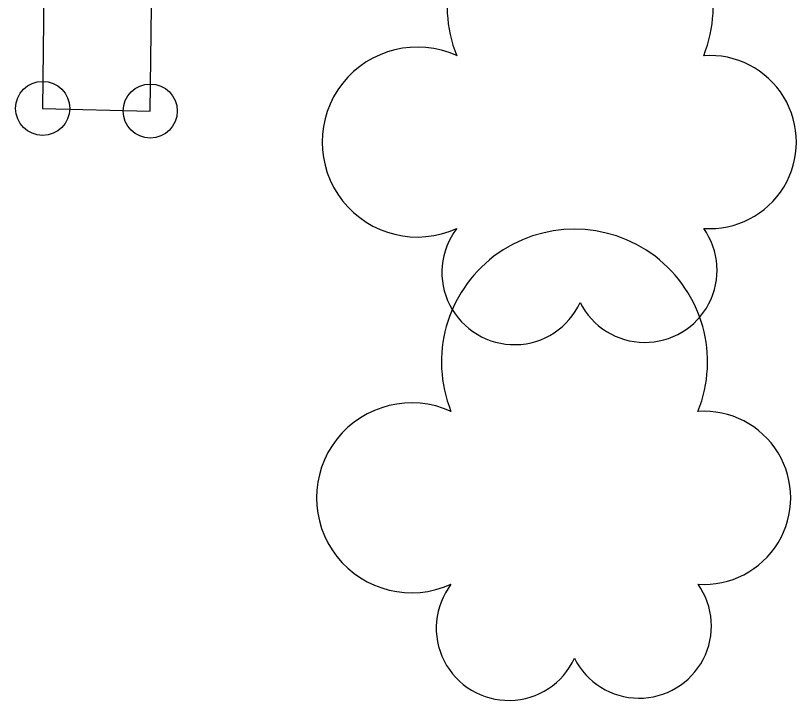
# Model space of a CAD drawing. Extents: x 20503438 to 20508873, y 7964251 to 7984667.
# Drawn here: x 20504824.55 to 20504853.43, y 7970405.73 to 7970431.08 of the extents above; entities that cross this region are included whole.
import ezdxf

# ---------------------------------------------------------------- set-up
doc = ezdxf.new("R2010")
doc.units = 0
for name, color, linetype in [('SurEdgeSidewalk', 7, 'Continuous'), ('SurNaturalCells', 7, 'Continuous'), ('SurSurveyPoints', 7, 'Continuous')]:
    doc.layers.add(name, color=color, linetype=linetype)

msp = doc.modelspace()

# ---------------------------------------------------------------- linework, layer by layer
at = {"layer": 'SurEdgeSidewalk'}
msp.add_lwpolyline([(20504826.44, 7970500), (20504826.17, 7970476.78), (20504825.95, 7970460.74), (20504824.96, 7970460.73), (20504824.89, 7970455.79), (20504825.87, 7970455.75), (20504825.55, 7970427.65), (20504829.53, 7970427.55), (20504829.88, 7970455.61), (20504829.97, 7970460.55), (20504830.2, 7970476.76)], dxfattribs=at)
at = {"layer": 'SurNaturalCells'}
for centre, radius, start, end in [((20504845.433, 7970431.427), 4.92, 338.2051, 201.7949), ((20504839.407, 7970426.403), 3.515, 65.4824, 294.5175), ((20504850.225, 7970426.403), 3.205, 265.9982, 94.0018), ((20504845.223, 7970418.257), 4.92, 338.2051, 201.7949), ((20504842.998, 7970421.583), 2.68, 142.7501, 335.3223), ((20504847.824, 7970421.657), 2.672, 206.5242, 35.4033), ((20504839.197, 7970413.233), 3.515, 65.4824, 294.5175), ((20504850.015, 7970413.233), 3.205, 265.9982, 94.0018), ((20504842.788, 7970408.413), 2.68, 142.7501, 335.3223), ((20504847.614, 7970408.487), 2.672, 206.5242, 35.4033)]:
    msp.add_arc(centre, radius, start, end, dxfattribs=at)
at = {"layer": 'SurSurveyPoints'}
for centre in [(20504825.55, 7970427.65), (20504829.53, 7970427.55)]:
    msp.add_circle(centre, 1, dxfattribs=at)

doc.saveas('drawing.dxf')
